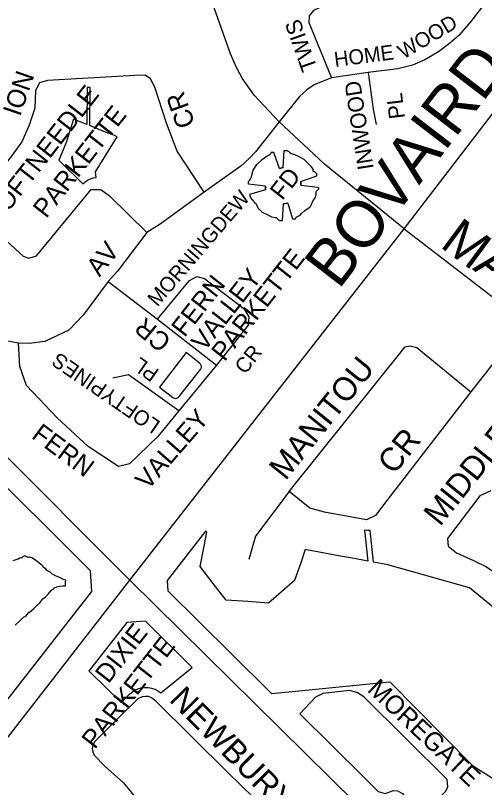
# Model space of a CAD drawing. Extents: x 586326 to 623965, y 4819854 to 4857850.
# Drawn here: x 600154 to 600655, y 4842943 to 4843768 of the extents above; entities that cross this region are included whole.
import ezdxf

# ---------------------------------------------------------------- set-up
doc = ezdxf.new("R2010")
doc.units = 0
for name, color, linetype in [('Fire Syms', 7, 'Continuous'), ('Major Rds and Hwys', 7, 'Continuous'), ('Major Rds Lbls', 7, 'Continuous'), ('Minor Rd Lbls', 7, 'Continuous'), ('Minor Rds', 7, 'Continuous'), ('Park Lbls', 7, 'Continuous'), ('Park Outlines', 7, 'Continuous'), ('Private Rd Lbls', 7, 'Continuous'), ('Private Rds', 7, 'Continuous'), ('Proposed Secondary Rds', 7, 'Continuous'), ('Secondary Rds Lbls', 7, 'Continuous'), ('SWM Ponds', 7, 'Continuous')]:
    doc.layers.add(name, color=color, linetype=linetype)

msp = doc.modelspace()

# ---------------------------------------------------------------- linework, layer by layer
at = {"layer": 'Fire Syms'}
for points in [[(600440.03, 4843605.56), (600436.03, 4843604.56), (600430.03, 4843621.56), (600427.03, 4843621.56), (600426.03, 4843619.56), (600425.03, 4843618.56), (600423.03, 4843617.56), (600420.03, 4843615.56), (600417.03, 4843613.56), (600412.03, 4843608.56), (600412.03, 4843608.56)], [(600436.03, 4843604.56), (600440.03, 4843605.56), (600441.03, 4843623.56), (600444.03, 4843623.56), (600446.03, 4843622.56), (600447.03, 4843621.56), (600449.03, 4843620.56), (600452.03, 4843619.56), (600456.03, 4843617.56), (600462.03, 4843614.56), (600462.03, 4843614.56)], [(600459.03, 4843586.56), (600459.03, 4843590.56), (600476.03, 4843596.56), (600476.03, 4843598.56), (600474.03, 4843600.56), (600472.03, 4843601.56), (600472.03, 4843603.56), (600470.03, 4843606.56), (600467.03, 4843609.56), (600462.03, 4843614.56), (600462.03, 4843614.56)], [(600421.03, 4843581.56), (600421.03, 4843585.56), (600403.03, 4843587.56), (600403.03, 4843590.56), (600404.03, 4843591.56), (600405.03, 4843593.56), (600406.03, 4843595.56), (600407.03, 4843598.56), (600408.03, 4843602.56), (600412.03, 4843608.56), (600412.03, 4843608.56)], [(600421.03, 4843585.56), (600421.03, 4843581.56), (600404.03, 4843576.56), (600405.03, 4843573.56), (600406.03, 4843571.56), (600408.03, 4843570.56), (600409.03, 4843568.56), (600411.03, 4843566.56), (600413.03, 4843562.56), (600418.03, 4843557.56), (600418.03, 4843557.56)], [(600459.03, 4843590.56), (600459.03, 4843586.56), (600477.03, 4843584.56), (600478.03, 4843582.56), (600476.03, 4843580.56), (600475.03, 4843579.56), (600475.03, 4843576.56), (600474.03, 4843573.56), (600472.03, 4843570.56), (600469.03, 4843563.56), (600469.03, 4843563.56)], [(600445.03, 4843567.56), (600440.03, 4843566.56), (600439.03, 4843548.56), (600436.03, 4843548.56), (600435.03, 4843549.56), (600433.03, 4843551.56), (600431.03, 4843551.56), (600428.03, 4843552.56), (600424.03, 4843554.56), (600418.03, 4843557.56), (600418.03, 4843557.56)], [(600440.03, 4843566.56), (600445.03, 4843567.56), (600450.03, 4843550.56), (600453.03, 4843550.56), (600454.03, 4843552.56), (600456.03, 4843553.56), (600458.03, 4843554.56), (600460.03, 4843556.56), (600463.03, 4843559.56), (600469.03, 4843563.56), (600469.03, 4843563.56)]]:
    msp.add_lwpolyline(points, dxfattribs=at)
at = {"layer": 'Major Rds and Hwys'}
for points in [[(600569.47, 4843539.93), (601100.61, 4844231.63), (601113.68, 4844248.65)], [(600276.01, 4843164.36), (599839.59, 4843601.75)], [(600276.01, 4843164.36), (600569.47, 4843539.93)], [(599883.3, 4842658.59), (600276.01, 4843164.36)], [(600544.25, 4842899.89), (600276.01, 4843164.36)]]:
    msp.add_lwpolyline(points, dxfattribs=at)
at = {"layer": 'Minor Rds'}
for points in [[(600626.74, 4843875.3), (600574.47, 4843825.09), (600561.96, 4843814.43), (600546.23, 4843804.07), (600532.82, 4843797.31), (600477.65, 4843775.65), (600472.31, 4843773.43), (600467.77, 4843767.62), (600467.61, 4843760.59), (600491.57, 4843701.18)], [(600689.5, 4843824.84), (600640.63, 4843761.34), (600627.8, 4843746.5), (600617.93, 4843737.96), (600605.88, 4843729.15), (600591.58, 4843720.62), (600578.31, 4843714.99), (600562.63, 4843710.99), (600531.03, 4843707.02)], [(600355.68, 4843579.16), (600326.86, 4843622.94), (600315.42, 4843652.97), (600302.84, 4843691.28), (600298.29, 4843700.07), (600292.54, 4843704.09), (600281.53, 4843703.8), (600188.25, 4843698.34), (600179.7, 4843696.12), (600175.27, 4843687.89), (600174.48, 4843669.03), (600168.64, 4843650.76), (600160.72, 4843632.82), (600149.26, 4843617.34), (600110.81, 4843568.94), (600109.4, 4843561.85), (600113.75, 4843554.83), (600161.97, 4843510.86), (600168.3, 4843508.64), (600176.53, 4843511.18), (600234.8, 4843582.11), (600244.94, 4843582.11), (600254.44, 4843575.15), (600294.31, 4843536.05)], [(600491.57, 4843701.18), (600473.11, 4843693.78), (600465.32, 4843688.54), (600457.61, 4843681.48), (600435.65, 4843654.12)], [(600531.03, 4843707.02), (600491.57, 4843701.18)], [(600531.03, 4843707.02), (600536.16, 4843667.66), (600539.53, 4843651.48)], [(600435.65, 4843654.12), (600410.42, 4843622.36), (600403.71, 4843615.04), (600394.63, 4843606.88), (600355.68, 4843579.16)], [(600355.68, 4843579.16), (600308.39, 4843544.89), (600294.31, 4843536.05)], [(600156.95, 4843417.69), (600138.22, 4843421.24), (600117.63, 4843431.06), (600034.34, 4843512.13), (600022.8, 4843531.82), (600019.14, 4843544.75), (600016.93, 4843563.43)], [(600294.31, 4843536.05), (600262.97, 4843494.88), (600253.06, 4843483.82)], [(600305.85, 4843443.37), (600339.94, 4843484.89), (600347.86, 4843489.01), (600356.09, 4843486.79), (600397.9, 4843454.81), (600403.28, 4843445.94), (600402.65, 4843437.07), (600368.76, 4843394.32)], [(600253.06, 4843483.82), (600226.36, 4843447.65), (600210.74, 4843431.69), (600185.09, 4843419.66), (600168.62, 4843417.44), (600156.95, 4843417.69)], [(600253.06, 4843483.82), (600305.85, 4843443.37)], [(600305.85, 4843443.37), (600368.76, 4843394.32)], [(600699.07, 4843440.34), (600640.62, 4843365.82)], [(600328.65, 4843345.36), (600306.06, 4843318), (600275.85, 4843288.83), (600264.16, 4843286.06), (600231.47, 4843307.37), (600198.59, 4843338.06), (600165.72, 4843372.4), (600158.41, 4843392.85), (600156.95, 4843417.69)], [(600446.39, 4843259.41), (600570.26, 4843413.9), (600575.76, 4843414.91), (600582.9, 4843413.31), (600640.62, 4843365.82)], [(600368.76, 4843394.32), (600328.65, 4843345.36)], [(600328.65, 4843345.36), (600274.58, 4843384.09), (600257.77, 4843380.43)], [(600640.62, 4843365.82), (600550.75, 4843249.65), (600538.68, 4843233.76), (600529.02, 4843229.13), (600484.36, 4843237.36), (600468.46, 4843241.38), (600446.39, 4843259.41)], [(600446.39, 4843259.41), (600410.48, 4843211.66), (600403.34, 4843186.45)], [(600357.16, 4842835.34), (600423.86, 4842901.92), (600425.49, 4842905.27), (600425.71, 4842909.28), (600425.34, 4842912.77), (600424.09, 4842915.89), (600422.15, 4842918.72), (600381.33, 4842958.49), (600303.88, 4843035.19), (600299.3, 4843038.77), (600296.03, 4843040.09), (600292.81, 4843040.3), (600289.22, 4843040.03), (600284.66, 4843037.75), (600263.33, 4843016.74)], [(600263.33, 4843016.74), (600238.24, 4842991.91), (600236.39, 4842987.97), (600235.94, 4842984.63), (600236.47, 4842980.99), (600238.1, 4842977.35), (600249.46, 4842965.94), (600269.27, 4842947.98), (600277.56, 4842938.13), (600284.33, 4842928.69), (600310.19, 4842884.64), (600315.69, 4842877.12), (600326.1, 4842865.45), (600357.16, 4842835.34)]]:
    msp.add_lwpolyline(points, dxfattribs=at)
at = {"layer": 'Park Outlines'}
for points in [[(600230.29, 4843651.42), (600215.96, 4843657.2), (600212.04, 4843644.69), (600208.12, 4843632.19), (600203.04, 4843620.02), (600200.25, 4843613.33), (600225.85, 4843587.98), (600228.32, 4843590.1), (600231.04, 4843591.88), (600233.97, 4843593.29), (600237.06, 4843594.31), (600240.26, 4843594.92), (600239.52, 4843600.88), (600262.74, 4843638.34), (600259.81, 4843639.52), (600248.49, 4843644.08), (600233.28, 4843650.21), (600233.61, 4843691.01), (600230.61, 4843690.81)], [(600336.45, 4843407.64), (600322.12, 4843389.29), (600307.78, 4843370.93), (600321.96, 4843359.85), (600323.33, 4843359.1), (600324.86, 4843358.8), (600326.41, 4843358.99), (600327.83, 4843359.65), (600328.97, 4843360.72), (600351.5, 4843389.55), (600352.26, 4843390.92), (600352.55, 4843392.45), (600352.36, 4843394.01), (600351.7, 4843395.42), (600350.64, 4843396.57)], [(600292.72, 4843120.58), (600272.77, 4843119.29), (600234.33, 4843070.05), (600232.44, 4843067.64), (600234.07, 4843066.02), (600266.79, 4843033.71), (600268.94, 4843035.88), (600275.49, 4843042.52), (600278.27, 4843044.95), (600281.38, 4843046.94), (600284.75, 4843048.45), (600288.3, 4843049.45), (600291.96, 4843049.92), (600295.65, 4843049.84), (600299.29, 4843049.22), (600302.79, 4843048.07), (600306.09, 4843046.42), (600309.11, 4843044.29), (600340.98, 4843069.72), (600342.78, 4843071.15)]]:
    msp.add_lwpolyline(points, close=True, dxfattribs=at)
for points in [[(600139.5, 4843029.39), (600235.62, 4843152.52), (600234.21, 4843174.67), (600110.41, 4843297.29)], [(600688.64, 4843115.85), (600638.99, 4843156.41), (600552.05, 4843180.88), (600536.69, 4843183.71), (600533.11, 4843217.66), (600530.03, 4843217.59), (600526.98, 4843218.05), (600530.48, 4843184.85), (600514.05, 4843187.87), (600503.21, 4843189.86), (600489.78, 4843192.33), (600478.51, 4843194.41), (600464.98, 4843196.89), (600463.58, 4843197.15), (600458.74, 4843183.09), (600452.28, 4843164.3), (600438.35, 4843152.18), (600424.46, 4843140.1), (600402.27, 4843141.56), (600379.14, 4843143.09), (600365.29, 4843161.07), (600351.43, 4843179.07), (600355.5, 4843200.98), (600358.29, 4843215.96), (600357.09, 4843216.91), (600315.96, 4843164.25), (600315.95, 4843164.25), (600315.95, 4843164.25), (600316.67, 4843153.01), (600384.27, 4843086.25), (600427.64, 4843043.44), (600428.03, 4843043.48), (600553.96, 4843056.03), (600641.67, 4842967.12), (600649.14, 4842962.33), (600670.35, 4842948.72)]]:
    msp.add_lwpolyline(points, dxfattribs=at)
at = {"layer": 'Private Rds'}
for points in [[(600661.88, 4843259.91), (600650.1, 4843254.66), (600615.66, 4843209.18), (600616.22, 4843200.75), (600625.31, 4843193.62), (600643.55, 4843185.59), (600657.4, 4843178.85), (600673.09, 4843167.88), (600681.59, 4843162.31), (600686.79, 4843162.19), (600702.51, 4843178.1), (600716.18, 4843196.63), (600725.62, 4843208.27)], [(600588.23, 4842914.08), (600613.97, 4842939.21), (600616, 4842943.67), (600615.19, 4842951.57), (600526.42, 4843039.54), (600519.93, 4843044.2), (600511.01, 4843046.63), (600482.44, 4843043.39), (600474.73, 4843039.33), (600457.91, 4843021.7), (600526.05, 4842954.06), (600541.42, 4842938.81), (600549.09, 4842936.47), (600557.76, 4842939.62), (600562.35, 4842939.36), (600567.7, 4842936.56), (600574.05, 4842928.88)]]:
    msp.add_lwpolyline(points, dxfattribs=at)
at = {"layer": 'Proposed Secondary Rds'}
for points in [[(600435.65, 4843654.12), (600409.01, 4843682.91), (600396.21, 4843700.92), (600389.83, 4843713.1), (600383.88, 4843727.05), (600349.1, 4843824.65)], [(600466.96, 4843625.14), (600435.65, 4843654.12)], [(600569.47, 4843539.93), (600484.27, 4843609.12), (600466.96, 4843625.14)], [(600569.47, 4843539.93), (600699.07, 4843440.34)]]:
    msp.add_lwpolyline(points, dxfattribs=at)
at = {"layer": 'SWM Ponds'}
msp.add_lwpolyline([(600153.54, 4843116.61), (600158.8, 4843121.34), (600162.53, 4843125.01), (600165.04, 4843126), (600167.92, 4843129.47), (600170.54, 4843131.93), (600173.12, 4843133.9), (600176.51, 4843137.14), (600179.8, 4843140.46), (600183.3, 4843144.49), (600185.94, 4843146.76), (600188.72, 4843149.44), (600190.24, 4843151.37), (600192.11, 4843153.55), (600194.75, 4843155.82), (600197.95, 4843157.48), (600201.19, 4843158.07), (600204.36, 4843158.36), (600207.37, 4843158.44), (600207.5, 4843162.15), (600207.57, 4843164.69), (600205.76, 4843164.92), (600200.31, 4843167.59), (600196.71, 4843169.2), (600192.87, 4843171.16), (600190.8, 4843172.95), (600187.53, 4843174.98), (600186.17, 4843176.56), (600183.59, 4843178.58), (600182.96, 4843179.77), (600181.13, 4843181.2), (600175.25, 4843185.87), (600171.36, 4843188.22), (600168.85, 4843189.22), (600168.15, 4843188.99), (600167.09, 4843188.72), (600166.04, 4843189.29), (600164.51, 4843190.1), (600163.24, 4843190.14), (600161.97, 4843189.84), (600161.22, 4843189.21), (600160.47, 4843188.07), (600159.67, 4843188.34), (600158.33, 4843188.18), (600156.63, 4843186.99), (600154.25, 4843186.17), (600151.17, 4843185.11)], dxfattribs=at)

# ---------------------------------------------------------------- texts
at = {"layer": 'Fire Syms'}
msp.add_text('FD', height=18.738, rotation=51.66545, dxfattribs=at).set_placement((600439.03, 4843569.56))
at = {"layer": 'Major Rds Lbls'}
msp.add_text('BOVAIRD     DR  EAST', height=49.998, rotation=52.49967, dxfattribs=at).set_placement((600499.22, 4843474.08))
at = {"layer": 'Minor Rd Lbls'}
for s, height, rotation, p in [('WOOD', 16, 30.7375, (600568.63, 4843720.78)), ('TWIS', 16.998, 109.6684, (600476.67, 4843711.81)), ('HOME', 16, 7.41017, (600495.51, 4843712.86)), ('ION', 20, 71.03456, (600158.84, 4843659.22)), ('INWOOD', 16.998, 98.80632, (600536.87, 4843604.37)), ('CR', 20, 109.72578, (600346.2, 4843651.83)), ('PL', 16.998, 97.01761, (600570.3, 4843658.39)), ('MORNINGDEW', 16, 49.46529, (600305.71, 4843455.8)), ('AV', 20, 52.00002, (600243.76, 4843487.8)), ('CR', 20, 140.65907, (600321.73, 4843422.09)), ('CR', 16, 52.00002, (600399.47, 4843383.6)), ('LOFTYPINES', 16, 145.53044, (600309.93, 4843333.25)), ('PL', 16, 145.06178, (600308.53, 4843388.59)), ('MANITOU', 25.002, 51.2345, (600442.47, 4843270.1)), ('MIDDLETON', 25.002, 51.2345, (600607.66, 4843221.1)), ('VALLEY', 20, 48.89716, (600295.4, 4843259.93)), ('FERN', 20, 323.29485, (600169.9, 4843317.11)), ('CR', 25.002, 51.2345, (600558.41, 4843276.29)), ('NEWBURY', 25.002, 314.66116, (600317.27, 4843035.79))]:
    msp.add_text(s, height=height, rotation=rotation, dxfattribs=at).set_placement(p)
at = {"layer": 'Park Lbls'}
for s, p in [('SOFTNEEDLE', (600134.61, 4843542.8)), ('PARKETTE', (600186.73, 4843550.28)), ('PARKETTE', (600377.37, 4843397.29)), ('VALLEY', (600355.82, 4843407.8)), ('FERN', (600334.61, 4843423.14)), ('DIXIE', (600253.24, 4843053.15)), ('PARKETTE', (600238.73, 4842982.92))]:
    msp.add_text(s, height=19.992, rotation=52.00002, dxfattribs=at).set_placement(p)
at = {"layer": 'Private Rd Lbls'}
msp.add_text('MOREGATE', height=19.792, rotation=316.75181, dxfattribs=at).set_placement((600528.97, 4843046.51))
at = {"layer": 'Secondary Rds Lbls'}
for s, rotation, p in [('M', 323.46506, (600606.49, 4843521.28)), ('A', 321.25765, (600641.57, 4843497.08))]:
    msp.add_text(s, height=40, rotation=rotation, dxfattribs=at).set_placement(p)

doc.saveas('drawing.dxf')
